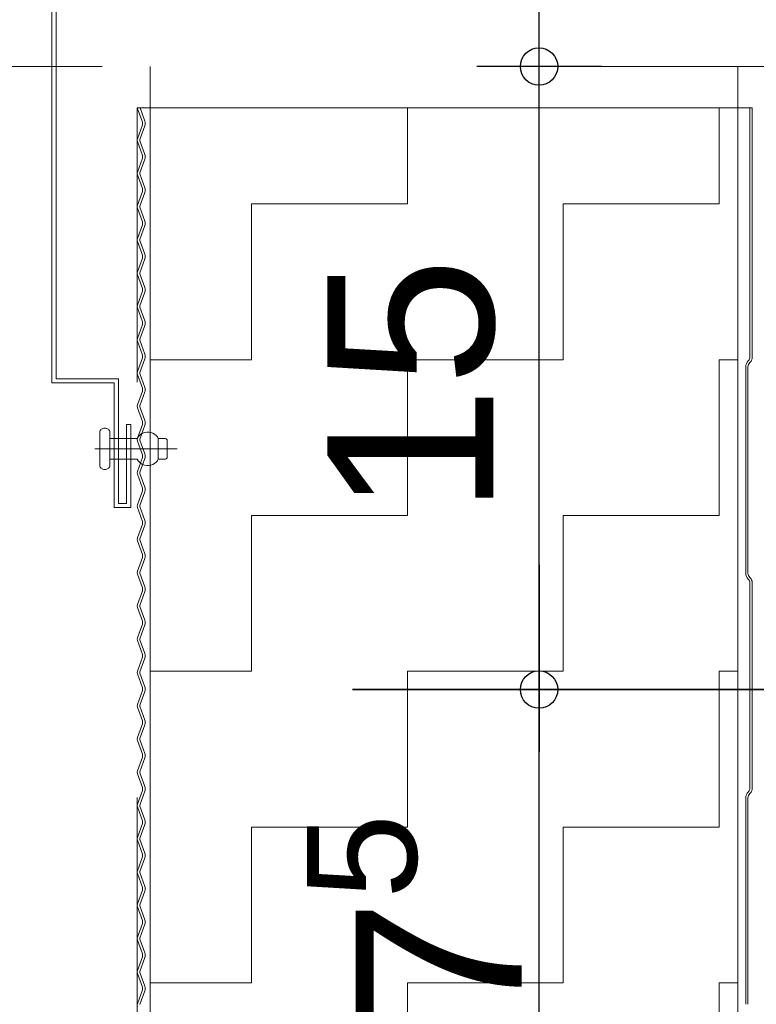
# Model space of a CAD drawing. Header units: metres. Extents: x 1316.5 to 1415.3, y -94.1 to -52.
# Tile 476 of 656: x 1400.569 to 1400.746, y -71.03 to -70.793. Entities that reach past the tile are written whole.
import ezdxf

# ---------------------------------------------------------------- set-up
doc = ezdxf.new("R2010")
doc.units = ezdxf.units.M
doc.header["$PDMODE"] = 65
for name, pattern in [('AUSGEZOGEN', [0]), ('PUNKT2_S9', [0.0015, 0, -0.0015]), ('STRICHPUNKT2_S5', [0.1, 0.07, -0.01, 0.01, -0.01])]:
    doc.linetypes.add(name, pattern=pattern)
doc.layers.add('XR$4$_42143', color=7, linetype='Continuous')
doc.layers.add('XR$4$_42154', color=7, linetype='Continuous')
for name, color, linetype, lineweight in [('XR$4$Achsen', 4, 'AUSGEZOGEN', 13), ('XR$4$Maßlinie 1_50', 7, 'AUSGEZOGEN', 25), ('XR$4$Muster', 4, 'AUSGEZOGEN', 13), ('XR$4$STANDARD_1', 7, 'AUSGEZOGEN', 25), ('XR$4$Wand Mauerwerk nt', 7, 'AUSGEZOGEN', 25), ('XR$4$Wand Mauerwerk tr_1', 42, 'AUSGEZOGEN', 18)]:
    doc.layers.add(name, color=color, linetype=linetype, lineweight=lineweight)
doc.styles.add('ARIAL', font='arial.ttf')
doc.dimstyles.new('DIMSTYLE_37', dxfattribs={"dimtxt": 0.04, "dimasz": 0.03, "dimexe": 0, "dimexo": 1e-06, "dimgap": 0.02, "dimtad": 2, "dimdec": 3, "dimrnd": 0.005, "dimzin": 4, "dimdsep": 46, "dimtxsty": 'ARIAL', "dimblk1": 'ALL_ML_KREIS', "dimblk2": 'ALL_ML_KREIS', "dimsah": 1, "dimcen": 0, "dimse1": 1, "dimse2": 1, "dimclrd": 7, "dimclre": 7, "dimclrt": 7, "dimadec": 0, "dimazin": 0, "dimtfac": 1, "dimtdec": 0, "dimtix": 1, "dimtmove": 2, "dimatfit": 3, "dimfxl": 0, "dimtzin": 0, "dimlwd": 0, "dimlwe": 25, "dimarcsym": 0})
doc.dimstyles.new('DIMSTYLE_4', dxfattribs={"dimtxt": 0.04, "dimasz": 0.03, "dimexe": 0, "dimexo": 1e-06, "dimgap": 0.02, "dimtad": 2, "dimdec": 1, "dimlfac": 100, "dimrnd": 0.5, "dimzin": 4, "dimdsep": 46, "dimtxsty": 'ARIAL', "dimblk1": 'ALL_ML_KREIS', "dimblk2": 'ALL_ML_KREIS', "dimsah": 1, "dimcen": 0, "dimse1": 1, "dimse2": 1, "dimclrd": 7, "dimclre": 7, "dimclrt": 7, "dimadec": 0, "dimazin": 0, "dimtfac": 1, "dimtdec": 0, "dimtix": 1, "dimtmove": 2, "dimatfit": 3, "dimfxl": 0, "dimtzin": 0, "dimlwd": 0, "dimlwe": 25, "dimarcsym": 0})
doc.dimstyles.new('DIMSTYLE_5', dxfattribs={"dimtxt": 0.04, "dimasz": 0.03, "dimexe": 0, "dimexo": 1e-06, "dimgap": 0.02, "dimtad": 2, "dimdec": 1, "dimlfac": 100, "dimrnd": 0.5, "dimzin": 4, "dimdsep": 46, "dimtxsty": 'ARIAL', "dimblk1": 'ALL_ML_KREIS', "dimblk2": 'ALL_ML_KREIS', "dimsah": 1, "dimcen": 0, "dimse1": 1, "dimse2": 1, "dimclrd": 7, "dimclre": 7, "dimclrt": 7, "dimadec": 0, "dimazin": 0, "dimtfac": 1, "dimtdec": 0, "dimtix": 1, "dimtmove": 2, "dimatfit": 3, "dimfxl": 0, "dimtvp": 1.2, "dimtzin": 0, "dimlwd": 0, "dimlwe": 25, "dimarcsym": 0})

# ---------------------------------------------------------------- blocks, each defined once
blk = doc.blocks.new('COMPLEXOBJECT_70')
at = {"layer": 'XR$4$_42143', "color": 7, "linetype": 'AUSGEZOGEN', "lineweight": 13, "transparency": 33554687}
for p, q in [((1400.57696, -70.88055), (1400.57696, -70.78405)), ((1400.57796, -70.87955), (1400.57796, -70.78505)), ((1400.59196, -70.88055), (1400.57696, -70.88055)), ((1400.59296, -70.87955), (1400.57796, -70.87955)), ((1400.59196, -70.91055), (1400.59196, -70.88055)), ((1400.59296, -70.90955), (1400.59296, -70.87955)), ((1400.59495, -70.89055), (1400.59596, -70.89055)), ((1400.59495, -70.89055), (1400.59495, -70.90955)), ((1400.59596, -70.89055), (1400.59596, -70.91055)), ((1400.59596, -70.91055), (1400.59196, -70.91055)), ((1400.59495, -70.90955), (1400.59296, -70.90955))]:
    blk.add_line(p, q, dxfattribs=at)
blk = doc.blocks.new('ALL_ML_KREIS')
at = {"color": 0, "linetype": 'ByBlock', "lineweight": -2}
for p, q in [((0, -0.5), (0, 0.5)), ((-1, 0), (0.5, 0))]:
    blk.add_line(p, q, dxfattribs=at)
blk.add_circle((0, 0), 0.15, dxfattribs=at)
blk = doc.blocks.new('*D460')
at = {"layer": 'DEFPOINTS', "color": 7, "linetype": 'AUSGEZOGEN', "lineweight": 25, "transparency": 33554687}
for p in [(1400.85325, -70.95437), (1400.48086, -71.35437), (1400.93809, -71.35437)]:
    blk.add_point(p, dxfattribs=at)
at = {"layer": 'XR$4$Maßlinie 1_50', "color": 7, "linetype": 'AUSGEZOGEN', "lineweight": -2, "transparency": 33554687}
blk.add_line((1400.48086, -71.35437), (1400.48086, -70.95437), dxfattribs=at)
at = {"layer": 'XR$4$Maßlinie 1_50', "color": 7, "linetype": 'AUSGEZOGEN', "lineweight": 25, "transparency": 33554687, "xscale": 0.03, "yscale": 0.03, "zscale": 0.03}
for p, rotation in [((1400.48086, -70.95437), 90), ((1400.48086, -71.35437), 270)]:
    blk.add_blockref('ALL_ML_KREIS', p, dxfattribs=dict(at, rotation=rotation))
at = {"layer": 'XR$4$Maßlinie 1_50', "color": 7, "linetype": 'AUSGEZOGEN', "lineweight": 25, "transparency": 33554687, "insert": (1400.45018, -71.15611), "char_height": 0.04, "width": 0.16, "attachment_point": 5, "rotation": 90, "style": 'ARIAL'}
blk.add_mtext('\\A1;{\\A1;{40\\H0.026400;\\S^ ;}}', dxfattribs=at)
blk = doc.blocks.new('*D461')
at = {"layer": 'DEFPOINTS', "color": 7, "linetype": 'AUSGEZOGEN', "lineweight": 25, "transparency": 33554687}
for p in [(1400.76976, -70.80437), (1400.48086, -70.95437), (1400.85325, -70.95437)]:
    blk.add_point(p, dxfattribs=at)
at = {"layer": 'XR$4$Maßlinie 1_50', "color": 7, "linetype": 'AUSGEZOGEN', "lineweight": -2, "transparency": 33554687}
blk.add_line((1400.48086, -70.95437), (1400.48086, -70.80437), dxfattribs=at)
at = {"layer": 'XR$4$Maßlinie 1_50', "color": 7, "linetype": 'AUSGEZOGEN', "lineweight": 25, "transparency": 33554687, "xscale": 0.03, "yscale": 0.03, "zscale": 0.03}
for p, rotation in [((1400.48086, -70.80437), 90), ((1400.48086, -70.95437), 270)]:
    blk.add_blockref('ALL_ML_KREIS', p, dxfattribs=dict(at, rotation=rotation))
at = {"layer": 'XR$4$Maßlinie 1_50', "color": 7, "linetype": 'AUSGEZOGEN', "lineweight": 25, "transparency": 33554687, "insert": (1400.45018, -70.88133), "char_height": 0.04, "width": 0.16, "attachment_point": 5, "rotation": 90, "style": 'ARIAL'}
blk.add_mtext('\\A1;{\\A1;{15\\H0.026400;\\S^ ;}}', dxfattribs=at)
blk = doc.blocks.new('*D462')
at = {"layer": 'DEFPOINTS', "color": 7, "linetype": 'AUSGEZOGEN', "lineweight": 25, "transparency": 33554687}
for p in [(1400.59747, -70.45012), (1400.59747, -70.82742), (1401.82146, -70.86224)]:
    blk.add_point(p, dxfattribs=at)
at = {"layer": 'XR$4$Maßlinie 1_50', "color": 7, "linetype": 'AUSGEZOGEN', "lineweight": -2, "transparency": 33554687}
blk.add_line((1400.59747, -70.45012), (1401.82146, -70.45012), dxfattribs=at)
at = {"layer": 'XR$4$Maßlinie 1_50', "color": 7, "linetype": 'AUSGEZOGEN', "lineweight": 25, "transparency": 33554687, "xscale": 0.03, "yscale": 0.03, "zscale": 0.03, "rotation": 180}
blk.add_blockref('ALL_ML_KREIS', (1400.59747, -70.45012), dxfattribs=at)
at = {"layer": 'XR$4$Maßlinie 1_50', "color": 7, "linetype": 'AUSGEZOGEN', "lineweight": 25, "transparency": 33554687, "xscale": 0.03, "yscale": 0.03, "zscale": 0.03}
blk.add_blockref('ALL_ML_KREIS', (1401.82146, -70.45012), dxfattribs=at)
at = {"layer": 'XR$4$Maßlinie 1_50', "color": 7, "linetype": 'AUSGEZOGEN', "lineweight": 25, "transparency": 33554687, "insert": (1401.21643, -70.42012), "char_height": 0.04, "width": 0.2, "attachment_point": 5, "style": 'ARIAL'}
blk.add_mtext('\\A1;{\\A1;{1.22\\H0.026400;\\S5^ ;}}', dxfattribs=at)
blk = doc.blocks.new('*D470')
at = {"layer": 'DEFPOINTS', "color": 7, "linetype": 'AUSGEZOGEN', "lineweight": 25, "transparency": 33554687}
for p in [(1400.59747, -70.6877), (1400.74747, -70.80752), (1400.59747, -71.15849)]:
    blk.add_point(p, dxfattribs=at)
at = {"layer": 'XR$4$Maßlinie 1_50', "color": 7, "linetype": 'AUSGEZOGEN', "lineweight": -2, "transparency": 33554687}
blk.add_line((1400.59747, -70.6877), (1400.74747, -70.6877), dxfattribs=at)
at = {"layer": 'XR$4$Maßlinie 1_50', "color": 7, "linetype": 'AUSGEZOGEN', "lineweight": 25, "transparency": 33554687, "xscale": 0.03, "yscale": 0.03, "zscale": 0.03, "rotation": 180}
blk.add_blockref('ALL_ML_KREIS', (1400.59747, -70.6877), dxfattribs=at)
at = {"layer": 'XR$4$Maßlinie 1_50', "color": 7, "linetype": 'AUSGEZOGEN', "lineweight": 25, "transparency": 33554687, "xscale": 0.03, "yscale": 0.03, "zscale": 0.03}
blk.add_blockref('ALL_ML_KREIS', (1400.74747, -70.6877), dxfattribs=at)
at = {"layer": 'XR$4$Maßlinie 1_50', "color": 7, "linetype": 'AUSGEZOGEN', "lineweight": 25, "transparency": 33554687, "insert": (1400.67051, -70.65701), "char_height": 0.04, "width": 0.16, "attachment_point": 5, "style": 'ARIAL'}
blk.add_mtext('\\A1;{\\A1;{15\\H0.026400;\\S^ ;}}', dxfattribs=at)
blk = doc.blocks.new('*D471')
at = {"layer": 'DEFPOINTS', "color": 7, "linetype": 'AUSGEZOGEN', "lineweight": 25, "transparency": 33554687}
for p in [(1400.74747, -70.6877), (1400.74747, -70.80752), (1400.75747, -70.80752)]:
    blk.add_point(p, dxfattribs=at)
at = {"layer": 'XR$4$Maßlinie 1_50', "color": 7, "linetype": 'AUSGEZOGEN', "lineweight": -2, "transparency": 33554687}
blk.add_line((1400.74747, -70.6877), (1400.75747, -70.6877), dxfattribs=at)
at = {"layer": 'XR$4$Maßlinie 1_50', "color": 7, "linetype": 'AUSGEZOGEN', "lineweight": 25, "transparency": 33554687, "xscale": 0.03, "yscale": 0.03, "zscale": 0.03}
blk.add_blockref('ALL_ML_KREIS', (1400.75747, -70.6877), dxfattribs=at)
at = {"layer": 'XR$4$Maßlinie 1_50', "color": 7, "linetype": 'AUSGEZOGEN', "lineweight": 25, "transparency": 33554687, "xscale": 0.03, "yscale": 0.03, "zscale": 0.03, "rotation": 180}
blk.add_blockref('ALL_ML_KREIS', (1400.74747, -70.6877), dxfattribs=at)
at = {"layer": 'XR$4$Maßlinie 1_50', "color": 7, "linetype": 'AUSGEZOGEN', "lineweight": 25, "transparency": 33554687, "insert": (1400.75606, -70.6427), "char_height": 0.04, "width": 0.12, "attachment_point": 5, "style": 'ARIAL'}
blk.add_mtext('\\A1;{\\A1;{1\\H0.026400;\\S^ ;}}', dxfattribs=at)
blk = doc.blocks.new('*D472')
at = {"layer": 'DEFPOINTS', "color": 7, "linetype": 'AUSGEZOGEN', "lineweight": 25, "transparency": 33554687}
for p in [(1400.75747, -70.6877), (1400.75747, -70.80752), (1401.69646, -70.95437)]:
    blk.add_point(p, dxfattribs=at)
at = {"layer": 'XR$4$Maßlinie 1_50', "color": 7, "linetype": 'AUSGEZOGEN', "lineweight": -2, "transparency": 33554687}
blk.add_line((1400.75747, -70.6877), (1401.69646, -70.6877), dxfattribs=at)
at = {"layer": 'XR$4$Maßlinie 1_50', "color": 7, "linetype": 'AUSGEZOGEN', "lineweight": 25, "transparency": 33554687, "xscale": 0.03, "yscale": 0.03, "zscale": 0.03, "rotation": 180}
blk.add_blockref('ALL_ML_KREIS', (1400.75747, -70.6877), dxfattribs=at)
at = {"layer": 'XR$4$Maßlinie 1_50', "color": 7, "linetype": 'AUSGEZOGEN', "lineweight": 25, "transparency": 33554687, "xscale": 0.03, "yscale": 0.03, "zscale": 0.03}
blk.add_blockref('ALL_ML_KREIS', (1401.69646, -70.6877), dxfattribs=at)
at = {"layer": 'XR$4$Maßlinie 1_50', "color": 7, "linetype": 'AUSGEZOGEN', "lineweight": 25, "transparency": 33554687, "insert": (1401.22524, -70.65701), "char_height": 0.04, "width": 0.16, "attachment_point": 5, "style": 'ARIAL'}
blk.add_mtext('\\A1;{\\A1;{94\\H0.026400;\\S^ ;}}', dxfattribs=at)
blk = doc.blocks.new('*D482')
at = {"layer": 'DEFPOINTS', "color": 7, "linetype": 'AUSGEZOGEN', "lineweight": 25, "transparency": 33554687}
for p in [(1400.74747, -70.95437), (1400.69419, -71.12937), (1400.74203, -71.12937)]:
    blk.add_point(p, dxfattribs=at)
at = {"layer": 'XR$4$Maßlinie 1_50', "color": 7, "linetype": 'AUSGEZOGEN', "lineweight": -2, "transparency": 33554687}
blk.add_line((1400.69419, -71.12937), (1400.69419, -70.95437), dxfattribs=at)
at = {"layer": 'XR$4$Maßlinie 1_50', "color": 7, "linetype": 'AUSGEZOGEN', "lineweight": 25, "transparency": 33554687, "xscale": 0.03, "yscale": 0.03, "zscale": 0.03}
for p, rotation in [((1400.69419, -70.95437), 90), ((1400.69419, -71.12937), 270)]:
    blk.add_blockref('ALL_ML_KREIS', p, dxfattribs=dict(at, rotation=rotation))
at = {"layer": 'XR$4$Maßlinie 1_50', "color": 7, "linetype": 'AUSGEZOGEN', "lineweight": 25, "transparency": 33554687, "insert": (1400.66419, -71.0256), "char_height": 0.04, "width": 0.16, "attachment_point": 5, "rotation": 90, "style": 'ARIAL'}
blk.add_mtext('\\A1;{\\A1;{17\\H0.026400;\\S5^ ;}}', dxfattribs=at)
blk = doc.blocks.new('*D483')
at = {"layer": 'DEFPOINTS', "color": 7, "linetype": 'AUSGEZOGEN', "lineweight": 25, "transparency": 33554687}
for p in [(1400.74203, -70.8044), (1400.69419, -70.95437), (1400.74747, -70.95437)]:
    blk.add_point(p, dxfattribs=at)
at = {"layer": 'XR$4$Maßlinie 1_50', "color": 7, "linetype": 'AUSGEZOGEN', "lineweight": -2, "transparency": 33554687}
blk.add_line((1400.69419, -70.95437), (1400.69419, -70.8044), dxfattribs=at)
at = {"layer": 'XR$4$Maßlinie 1_50', "color": 7, "linetype": 'AUSGEZOGEN', "lineweight": 25, "transparency": 33554687, "xscale": 0.03, "yscale": 0.03, "zscale": 0.03}
for p, rotation in [((1400.69419, -70.8044), 90), ((1400.69419, -70.95437), 270)]:
    blk.add_blockref('ALL_ML_KREIS', p, dxfattribs=dict(at, rotation=rotation))
at = {"layer": 'XR$4$Maßlinie 1_50', "color": 7, "linetype": 'AUSGEZOGEN', "lineweight": 25, "transparency": 33554687, "insert": (1400.66351, -70.88135), "char_height": 0.04, "width": 0.16, "attachment_point": 5, "rotation": 90, "style": 'ARIAL'}
blk.add_mtext('\\A1;{\\A1;{15\\H0.026400;\\S^ ;}}', dxfattribs=at)

msp = doc.modelspace()

# ---------------------------------------------------------------- hatches: boundary and pattern name
at = {"layer": 'XR$4$Muster', "linetype": 'AUSGEZOGEN', "lineweight": 13, "transparency": 33554687}
h = msp.add_hatch(dxfattribs=at)
h.set_pattern_fill('MUSTER', color=4, scale=0.0375, angle=90, style=0, pattern_type=2)
h.set_pattern_definition([(90, (-0.075, 0.075), (-0.0375, 0.0375), [0.0375, -0.0375]), (180, (-0.075, 0.075), (-0.0375, -0.0375), [0.0375, -0.0375])])
h.paths.add_polyline_path([(1400.74203, -71.12937), (1400.74203, -70.81437), (1400.60062, -70.81437), (1400.60062, -71.12937)], flags=0)

# ---------------------------------------------------------------- linework, layer by layer
at = {"layer": 'XR$4$_42143', "color": 30, "linetype": 'AUSGEZOGEN', "lineweight": 13, "transparency": 33554687}
for p, q in [((1400.5975, -70.81437), (1400.59874, -70.81778)), ((1400.59933, -70.81756), (1400.59817, -70.81437)), ((1400.74492, -70.81437), (1400.74492, -70.87443)), ((1400.74547, -70.87443), (1400.74547, -70.81437)), ((1400.59874, -70.81846), (1400.59753, -70.82178)), ((1400.59812, -70.822), (1400.59933, -70.81868)), ((1400.59753, -70.82246), (1400.59874, -70.82579)), ((1400.59933, -70.82557), (1400.59812, -70.82225)), ((1400.59874, -70.82647), (1400.59753, -70.82979)), ((1400.59812, -70.83), (1400.59933, -70.82668)), ((1400.59753, -70.83047), (1400.59874, -70.83379)), ((1400.59933, -70.83358), (1400.59812, -70.83026)), ((1400.59874, -70.83448), (1400.59753, -70.8378)), ((1400.59812, -70.83801), (1400.59933, -70.83469)), ((1400.59933, -70.84159), (1400.59812, -70.83827)), ((1400.59753, -70.83848), (1400.59874, -70.8418)), ((1400.59874, -70.84249), (1400.59753, -70.84581)), ((1400.59812, -70.84602), (1400.59933, -70.8427)), ((1400.59753, -70.84649), (1400.59874, -70.84981)), ((1400.59933, -70.8496), (1400.59812, -70.84627)), ((1400.59874, -70.85049), (1400.59753, -70.85382)), ((1400.59812, -70.85403), (1400.59933, -70.85071)), ((1400.59753, -70.8545), (1400.59874, -70.85782)), ((1400.59933, -70.8576), (1400.59812, -70.85428)), ((1400.59874, -70.8585), (1400.59753, -70.86182)), ((1400.59812, -70.86204), (1400.59933, -70.85872)), ((1400.59753, -70.86251), (1400.59874, -70.86583)), ((1400.59933, -70.86561), (1400.59812, -70.86229)), ((1400.59874, -70.86651), (1400.59753, -70.86983)), ((1400.59812, -70.87005), (1400.59933, -70.86673)), ((1400.59753, -70.87052), (1400.59874, -70.87384)), ((1400.59933, -70.87362), (1400.59812, -70.8703)), ((1400.59874, -70.87452), (1400.59753, -70.87784)), ((1400.59812, -70.87806), (1400.59933, -70.87474)), ((1400.74461, -70.87517), (1400.7445, -70.87528)), ((1400.74489, -70.87566), (1400.745, -70.87556)), ((1400.59753, -70.87852), (1400.59874, -70.88185)), ((1400.59933, -70.88163), (1400.59812, -70.87831)), ((1400.74392, -70.87669), (1400.74392, -70.92637)), ((1400.74447, -70.92637), (1400.74447, -70.87669)), ((1400.59874, -70.88253), (1400.59753, -70.88585)), ((1400.59812, -70.88607), (1400.59933, -70.88274)), ((1400.59753, -70.88653), (1400.59874, -70.88985)), ((1400.59933, -70.88964), (1400.59812, -70.88632)), ((1400.59874, -70.89054), (1400.59753, -70.89386)), ((1400.59812, -70.89407), (1400.59933, -70.89075)), ((1400.59753, -70.89454), (1400.59874, -70.89786)), ((1400.59933, -70.89765), (1400.59812, -70.89433)), ((1400.59874, -70.89855), (1400.59753, -70.90187)), ((1400.59812, -70.90208), (1400.59933, -70.89876)), ((1400.59933, -70.90566), (1400.59812, -70.90234)), ((1400.59753, -70.90255), (1400.59874, -70.90587)), ((1400.59874, -70.90656), (1400.59753, -70.90988)), ((1400.59812, -70.91009), (1400.59933, -70.90677)), ((1400.59753, -70.91056), (1400.59874, -70.91388)), ((1400.59933, -70.91367), (1400.59812, -70.91034)), ((1400.59874, -70.91456), (1400.59753, -70.91788)), ((1400.59812, -70.9181), (1400.59933, -70.91478)), ((1400.59753, -70.91857), (1400.59874, -70.92189)), ((1400.59933, -70.92167), (1400.59812, -70.91835)), ((1400.59874, -70.92257), (1400.59753, -70.92589)), ((1400.59812, -70.92611), (1400.59933, -70.92279)), ((1400.59753, -70.92658), (1400.59874, -70.9299)), ((1400.59933, -70.92968), (1400.59812, -70.92636)), ((1400.7445, -70.92779), (1400.74461, -70.92789)), ((1400.745, -70.9275), (1400.74489, -70.9274)), ((1400.59874, -70.93058), (1400.59753, -70.9339)), ((1400.59812, -70.93412), (1400.59933, -70.9308)), ((1400.74492, -70.92863), (1400.74492, -70.97819)), ((1400.74547, -70.97819), (1400.74547, -70.92863)), ((1400.59753, -70.93459), (1400.59874, -70.93791)), ((1400.59933, -70.93769), (1400.59812, -70.93437)), ((1400.59874, -70.93859), (1400.59753, -70.94191)), ((1400.59812, -70.94213), (1400.59933, -70.93881)), ((1400.59753, -70.94259), (1400.59874, -70.94592)), ((1400.59933, -70.9457), (1400.59812, -70.94238)), ((1400.59874, -70.9466), (1400.59753, -70.94992)), ((1400.59812, -70.95013), (1400.59933, -70.94681)), ((1400.59753, -70.9506), (1400.59874, -70.95392)), ((1400.59933, -70.95371), (1400.59812, -70.95039)), ((1400.59874, -70.95461), (1400.59753, -70.95793)), ((1400.59812, -70.95814), (1400.59933, -70.95482)), ((1400.59753, -70.95861), (1400.59874, -70.96193)), ((1400.59933, -70.96172), (1400.59812, -70.9584)), ((1400.59874, -70.96262), (1400.59753, -70.96594)), ((1400.59812, -70.96615), (1400.59933, -70.96283)), ((1400.59933, -70.96973), (1400.59812, -70.9664)), ((1400.59753, -70.96662), (1400.59874, -70.96994)), ((1400.59874, -70.97062), (1400.59753, -70.97395)), ((1400.59812, -70.97416), (1400.59933, -70.97084)), ((1400.59753, -70.97463), (1400.59874, -70.97795)), ((1400.59933, -70.97773), (1400.59812, -70.97441)), ((1400.59874, -70.97863), (1400.59753, -70.98195)), ((1400.59812, -70.98217), (1400.59933, -70.97885)), ((1400.74392, -70.98045), (1400.74392, -71.03014)), ((1400.74447, -71.03014), (1400.74447, -70.98045)), ((1400.74461, -70.97893), (1400.7445, -70.97904)), ((1400.74489, -70.97943), (1400.745, -70.97932)), ((1400.59753, -70.98264), (1400.59874, -70.98596)), ((1400.59933, -70.98574), (1400.59812, -70.98242)), ((1400.59874, -70.98664), (1400.59753, -70.98996)), ((1400.59812, -70.99018), (1400.59933, -70.98686)), ((1400.59753, -70.99065), (1400.59874, -70.99397)), ((1400.59933, -70.99375), (1400.59812, -70.99043)), ((1400.59874, -70.99465), (1400.59753, -70.99797)), ((1400.59812, -70.99819), (1400.59933, -70.99487)), ((1400.59753, -70.99865), (1400.59874, -71.00198)), ((1400.59933, -71.00176), (1400.59812, -70.99844)), ((1400.59874, -71.00266), (1400.59753, -71.00598)), ((1400.59812, -71.0062), (1400.59933, -71.00287)), ((1400.59753, -71.00666), (1400.59874, -71.00998)), ((1400.59933, -71.00977), (1400.59812, -71.00645)), ((1400.59874, -71.01067), (1400.59753, -71.01399)), ((1400.59812, -71.0142), (1400.59933, -71.01088)), ((1400.59753, -71.01467), (1400.59874, -71.01799)), ((1400.59933, -71.01778), (1400.59812, -71.01446)), ((1400.59874, -71.01868), (1400.59753, -71.022)), ((1400.59812, -71.02221), (1400.59933, -71.01889)), ((1400.59753, -71.02268), (1400.59874, -71.026)), ((1400.59933, -71.02579), (1400.59812, -71.02247)), ((1400.59874, -71.02669), (1400.59753, -71.03001)), ((1400.59812, -71.03022), (1400.59933, -71.0269))]:
    msp.add_line(p, q, dxfattribs=at)
for centre, radius, start, end in [((1400.5978, -70.81812), 0.001, 340.0189, 19.9791), ((1400.5978, -70.81812), 0.00163, 340.0189, 19.9791), ((1400.59847, -70.82212), 0.001, 160.0189, 199.9791), ((1400.59847, -70.82212), 0.00037, 160.0189, 199.9791), ((1400.5978, -70.82613), 0.001, 340.0189, 19.9791), ((1400.5978, -70.82613), 0.001, 340.0189, 19.9791), ((1400.5978, -70.82613), 0.00163, 340.0189, 19.9791), ((1400.5978, -70.82613), 0.00163, 340.0189, 19.9791), ((1400.59847, -70.83013), 0.001, 160.0189, 199.9791), ((1400.59847, -70.83013), 0.00037, 160.0189, 199.9791), ((1400.5978, -70.83414), 0.00163, 340.0189, 19.9791), ((1400.5978, -70.83414), 0.001, 340.0189, 19.9791), ((1400.59847, -70.83814), 0.001, 160.0189, 199.9791), ((1400.59847, -70.83814), 0.00037, 160.0189, 199.9791), ((1400.5978, -70.84214), 0.001, 340.0189, 19.9791), ((1400.5978, -70.84214), 0.00163, 340.0189, 19.9791), ((1400.59847, -70.84615), 0.001, 160.0189, 199.9791), ((1400.59847, -70.84615), 0.00037, 160.0189, 199.9791), ((1400.5978, -70.85015), 0.001, 340.0189, 19.9791), ((1400.5978, -70.85015), 0.00163, 340.0189, 19.9791), ((1400.59847, -70.85416), 0.001, 160.0189, 199.9791), ((1400.59847, -70.85416), 0.00037, 160.0189, 199.9791), ((1400.5978, -70.85816), 0.001, 340.0189, 19.9791), ((1400.5978, -70.85816), 0.00163, 340.0189, 19.9791), ((1400.59847, -70.86217), 0.001, 160.0189, 199.9791), ((1400.59847, -70.86217), 0.00037, 160.0189, 199.9791), ((1400.5978, -70.86617), 0.001, 340.0189, 19.9791), ((1400.5978, -70.86617), 0.00163, 340.0189, 19.9791), ((1400.59847, -70.87017), 0.001, 160.0189, 199.9791), ((1400.59847, -70.87017), 0.00037, 160.0189, 199.9791), ((1400.5978, -70.87418), 0.001, 340.0189, 19.9791), ((1400.5978, -70.87418), 0.00163, 340.0189, 19.9791), ((1400.74592, -70.87669), 0.002, 135, 180), ((1400.74592, -70.87669), 0.00145, 135, 180), ((1400.74387, -70.87443), 0.00105, 315, 0), ((1400.74387, -70.87443), 0.0016, 315, 0), ((1400.59847, -70.87818), 0.001, 160.0189, 199.9791), ((1400.59847, -70.87818), 0.00037, 160.0189, 199.9791), ((1400.5978, -70.88219), 0.001, 340.0189, 19.9791), ((1400.5978, -70.88219), 0.00163, 340.0189, 19.9791), ((1400.59847, -70.88619), 0.001, 160.0189, 199.9791), ((1400.59847, -70.88619), 0.00037, 160.0189, 199.9791), ((1400.5978, -70.8902), 0.001, 340.0189, 19.9791), ((1400.5978, -70.8902), 0.00163, 340.0189, 19.9791), ((1400.59847, -70.8942), 0.001, 160.0189, 199.9791), ((1400.59847, -70.8942), 0.00037, 160.0189, 199.9791), ((1400.5978, -70.8982), 0.00163, 340.0189, 19.9791), ((1400.5978, -70.8982), 0.001, 340.0189, 19.9791), ((1400.59847, -70.90221), 0.001, 160.0189, 199.9791), ((1400.59847, -70.90221), 0.00037, 160.0189, 199.9791), ((1400.5978, -70.90621), 0.001, 340.0189, 19.9791), ((1400.5978, -70.90621), 0.00163, 340.0189, 19.9791), ((1400.59847, -70.91022), 0.001, 160.0189, 199.9791), ((1400.59847, -70.91022), 0.00037, 160.0189, 199.9791), ((1400.5978, -70.91422), 0.001, 340.0189, 19.9791), ((1400.5978, -70.91422), 0.00163, 340.0189, 19.9791), ((1400.59847, -70.91823), 0.001, 160.0189, 199.9791), ((1400.59847, -70.91823), 0.00037, 160.0189, 199.9791), ((1400.5978, -70.92223), 0.001, 340.0189, 19.9791), ((1400.5978, -70.92223), 0.00163, 340.0189, 19.9791), ((1400.59847, -70.92624), 0.001, 160.0189, 199.9791), ((1400.59847, -70.92624), 0.00037, 160.0189, 199.9791), ((1400.74592, -70.92637), 0.002, 180, 225), ((1400.74592, -70.92637), 0.00145, 180, 225), ((1400.74387, -70.92863), 0.00105, 0, 45), ((1400.74387, -70.92863), 0.0016, 0, 45), ((1400.5978, -70.93024), 0.001, 340.0189, 19.9791), ((1400.5978, -70.93024), 0.00163, 340.0189, 19.9791), ((1400.59847, -70.93424), 0.001, 160.0189, 199.9791), ((1400.59847, -70.93424), 0.00037, 160.0189, 199.9791), ((1400.5978, -70.93825), 0.001, 340.0189, 19.9791), ((1400.5978, -70.93825), 0.00163, 340.0189, 19.9791), ((1400.59847, -70.94225), 0.001, 160.0189, 199.9791), ((1400.59847, -70.94225), 0.00037, 160.0189, 199.9791), ((1400.5978, -70.94626), 0.001, 340.0189, 19.9791), ((1400.5978, -70.94626), 0.00163, 340.0189, 19.9791), ((1400.59847, -70.95026), 0.001, 160.0189, 199.9791), ((1400.59847, -70.95026), 0.00037, 160.0189, 199.9791), ((1400.5978, -70.95427), 0.001, 340.0189, 19.9791), ((1400.5978, -70.95427), 0.00163, 340.0189, 19.9791), ((1400.59847, -70.95827), 0.001, 160.0189, 199.9791), ((1400.59847, -70.95827), 0.00037, 160.0189, 199.9791), ((1400.5978, -70.96227), 0.001, 340.0189, 19.9791), ((1400.5978, -70.96227), 0.00163, 340.0189, 19.9791), ((1400.59847, -70.96628), 0.001, 160.0189, 199.9791), ((1400.59847, -70.96628), 0.00037, 160.0189, 199.9791), ((1400.5978, -70.97028), 0.001, 340.0189, 19.9791), ((1400.5978, -70.97028), 0.00163, 340.0189, 19.9791), ((1400.59847, -70.97429), 0.001, 160.0189, 199.9791), ((1400.59847, -70.97429), 0.00037, 160.0189, 199.9791), ((1400.5978, -70.97829), 0.001, 340.0189, 19.9791), ((1400.5978, -70.97829), 0.00163, 340.0189, 19.9791), ((1400.74387, -70.97819), 0.00105, 315, 0), ((1400.74387, -70.97819), 0.0016, 315, 0), ((1400.74592, -70.98045), 0.002, 135, 180), ((1400.74592, -70.98045), 0.00145, 135, 180), ((1400.59847, -70.9823), 0.001, 160.0189, 199.9791), ((1400.59847, -70.9823), 0.00037, 160.0189, 199.9791), ((1400.5978, -70.9863), 0.001, 340.0189, 19.9791), ((1400.5978, -70.9863), 0.00163, 340.0189, 19.9791), ((1400.59847, -70.9903), 0.001, 160.0189, 199.9791), ((1400.59847, -70.9903), 0.00037, 160.0189, 199.9791), ((1400.5978, -70.99431), 0.001, 340.0189, 19.9791), ((1400.5978, -70.99431), 0.00163, 340.0189, 19.9791), ((1400.59847, -70.99831), 0.001, 160.0189, 199.9791), ((1400.59847, -70.99831), 0.00037, 160.0189, 199.9791), ((1400.5978, -71.00232), 0.00163, 340.0189, 19.9791), ((1400.5978, -71.00232), 0.001, 340.0189, 19.9791), ((1400.59847, -71.00632), 0.001, 160.0189, 199.9791), ((1400.59847, -71.00632), 0.00037, 160.0189, 199.9791), ((1400.5978, -71.01033), 0.001, 340.0189, 19.9791), ((1400.5978, -71.01033), 0.00163, 340.0189, 19.9791), ((1400.59847, -71.01433), 0.001, 160.0189, 199.9791), ((1400.59847, -71.01433), 0.00037, 160.0189, 199.9791), ((1400.5978, -71.01833), 0.001, 340.0189, 19.9791), ((1400.5978, -71.01833), 0.00163, 340.0189, 19.9791), ((1400.59847, -71.02234), 0.001, 160.0189, 199.9791), ((1400.59847, -71.02234), 0.00037, 160.0189, 199.9791), ((1400.5978, -71.02634), 0.001, 340.0189, 19.9791), ((1400.5978, -71.02634), 0.00163, 340.0189, 19.9791), ((1400.59847, -71.03035), 0.001, 160.0189, 199.9791)]:
    msp.add_arc(centre, radius, start, end, dxfattribs=at)
at = {"layer": 'XR$4$_42154', "color": 51, "linetype": 'AUSGEZOGEN', "lineweight": 13, "transparency": 33554687}
for p, q in [((1400.59817, -70.81437), (1400.59933, -70.81756)), ((1400.74492, -70.87443), (1400.74492, -70.81437)), ((1400.59933, -70.81868), (1400.59812, -70.822)), ((1400.59812, -70.82225), (1400.59933, -70.82557)), ((1400.59933, -70.82668), (1400.59812, -70.83)), ((1400.59812, -70.83026), (1400.59933, -70.83358)), ((1400.59933, -70.83469), (1400.59812, -70.83801)), ((1400.59812, -70.83827), (1400.59933, -70.84159)), ((1400.59933, -70.8427), (1400.59812, -70.84602)), ((1400.59812, -70.84627), (1400.59933, -70.8496)), ((1400.59933, -70.85071), (1400.59812, -70.85403)), ((1400.59812, -70.85428), (1400.59933, -70.8576)), ((1400.59933, -70.85872), (1400.59812, -70.86204)), ((1400.59812, -70.86229), (1400.59933, -70.86561)), ((1400.59933, -70.86673), (1400.59812, -70.87005)), ((1400.59812, -70.8703), (1400.59933, -70.87362)), ((1400.59933, -70.87474), (1400.59812, -70.87806)), ((1400.7445, -70.87528), (1400.74461, -70.87517)), ((1400.59812, -70.87831), (1400.59933, -70.88163)), ((1400.59933, -70.88274), (1400.59812, -70.88607)), ((1400.59812, -70.88632), (1400.59933, -70.88964)), ((1400.59933, -70.89075), (1400.59812, -70.89407)), ((1400.59812, -70.89433), (1400.59933, -70.89765)), ((1400.59933, -70.89876), (1400.59812, -70.90208)), ((1400.59812, -70.90234), (1400.59933, -70.90566)), ((1400.59933, -70.90677), (1400.59812, -70.91009)), ((1400.59812, -70.91034), (1400.59933, -70.91367)), ((1400.59933, -70.91478), (1400.59812, -70.9181)), ((1400.59812, -70.91835), (1400.59933, -70.92167)), ((1400.59933, -70.92279), (1400.59812, -70.92611)), ((1400.59812, -70.92636), (1400.59933, -70.92968)), ((1400.74461, -70.92789), (1400.7445, -70.92779)), ((1400.59933, -70.9308), (1400.59812, -70.93412)), ((1400.74492, -70.97819), (1400.74492, -70.92863)), ((1400.59812, -70.93437), (1400.59933, -70.93769)), ((1400.59933, -70.93881), (1400.59812, -70.94213)), ((1400.59812, -70.94238), (1400.59933, -70.9457)), ((1400.59933, -70.94681), (1400.59812, -70.95013)), ((1400.59812, -70.95039), (1400.59933, -70.95371)), ((1400.59933, -70.95482), (1400.59812, -70.95814)), ((1400.59812, -70.9584), (1400.59933, -70.96172)), ((1400.59933, -70.96283), (1400.59812, -70.96615)), ((1400.59812, -70.9664), (1400.59933, -70.96973)), ((1400.59933, -70.97084), (1400.59812, -70.97416)), ((1400.59812, -70.97441), (1400.59933, -70.97773)), ((1400.59933, -70.97885), (1400.59812, -70.98217)), ((1400.74392, -71.03014), (1400.74392, -70.98045)), ((1400.7445, -70.97904), (1400.74461, -70.97893)), ((1400.59812, -70.98242), (1400.59933, -70.98574)), ((1400.59933, -70.98686), (1400.59812, -70.99018)), ((1400.59812, -70.99043), (1400.59933, -70.99375)), ((1400.59933, -70.99487), (1400.59812, -70.99819)), ((1400.59812, -70.99844), (1400.59933, -71.00176)), ((1400.59933, -71.00287), (1400.59812, -71.0062)), ((1400.59812, -71.00645), (1400.59933, -71.00977)), ((1400.59933, -71.01088), (1400.59812, -71.0142)), ((1400.59812, -71.01446), (1400.59933, -71.01778)), ((1400.59933, -71.01889), (1400.59812, -71.02221)), ((1400.59812, -71.02247), (1400.59933, -71.02579)), ((1400.59933, -71.0269), (1400.59812, -71.03022))]:
    msp.add_line(p, q, dxfattribs=at)
for centre, radius, start, end in [((1400.5978, -70.81812), 0.00163, 340.0189, 19.9791), ((1400.59847, -70.82212), 0.00037, 160.0189, 199.9791), ((1400.5978, -70.82613), 0.00163, 340.0189, 19.9791), ((1400.5978, -70.82613), 0.00163, 340.0189, 19.9791), ((1400.59847, -70.83013), 0.00037, 160.0189, 199.9791), ((1400.5978, -70.83414), 0.00163, 340.0189, 19.9791), ((1400.59847, -70.83814), 0.00037, 160.0189, 199.9791), ((1400.5978, -70.84214), 0.00163, 340.0189, 19.9791), ((1400.59847, -70.84615), 0.00037, 160.0189, 199.9791), ((1400.5978, -70.85015), 0.00163, 340.0189, 19.9791), ((1400.59847, -70.85416), 0.00037, 160.0189, 199.9791), ((1400.5978, -70.85816), 0.00163, 340.0189, 19.9791), ((1400.59847, -70.86217), 0.00037, 160.0189, 199.9791), ((1400.5978, -70.86617), 0.00163, 340.0189, 19.9791), ((1400.59847, -70.87017), 0.00037, 160.0189, 199.9791), ((1400.5978, -70.87418), 0.00163, 340.0189, 19.9791), ((1400.74592, -70.87669), 0.002, 135, 180), ((1400.74387, -70.87443), 0.00105, 315, 0), ((1400.59847, -70.87818), 0.00037, 160.0189, 199.9791), ((1400.5978, -70.88219), 0.00163, 340.0189, 19.9791), ((1400.59847, -70.88619), 0.00037, 160.0189, 199.9791), ((1400.5978, -70.8902), 0.00163, 340.0189, 19.9791), ((1400.59847, -70.8942), 0.00037, 160.0189, 199.9791), ((1400.5978, -70.8982), 0.00163, 340.0189, 19.9791), ((1400.59847, -70.90221), 0.00037, 160.0189, 199.9791), ((1400.5978, -70.90621), 0.00163, 340.0189, 19.9791), ((1400.59847, -70.91022), 0.00037, 160.0189, 199.9791), ((1400.5978, -70.91422), 0.00163, 340.0189, 19.9791), ((1400.59847, -70.91823), 0.00037, 160.0189, 199.9791), ((1400.5978, -70.92223), 0.00163, 340.0189, 19.9791), ((1400.59847, -70.92624), 0.00037, 160.0189, 199.9791), ((1400.74592, -70.92637), 0.002, 180, 225), ((1400.74387, -70.92863), 0.00105, 0, 45), ((1400.5978, -70.93024), 0.00163, 340.0189, 19.9791), ((1400.59847, -70.93424), 0.00037, 160.0189, 199.9791), ((1400.5978, -70.93825), 0.00163, 340.0189, 19.9791), ((1400.59847, -70.94225), 0.00037, 160.0189, 199.9791), ((1400.5978, -70.94626), 0.00163, 340.0189, 19.9791), ((1400.59847, -70.95026), 0.00037, 160.0189, 199.9791), ((1400.5978, -70.95427), 0.00163, 340.0189, 19.9791), ((1400.59847, -70.95827), 0.00037, 160.0189, 199.9791), ((1400.5978, -70.96227), 0.00163, 340.0189, 19.9791), ((1400.59847, -70.96628), 0.00037, 160.0189, 199.9791), ((1400.5978, -70.97028), 0.00163, 340.0189, 19.9791), ((1400.59847, -70.97429), 0.00037, 160.0189, 199.9791), ((1400.5978, -70.97829), 0.00163, 340.0189, 19.9791), ((1400.74387, -70.97819), 0.00105, 315, 0), ((1400.74592, -70.98045), 0.002, 135, 180), ((1400.59847, -70.9823), 0.00037, 160.0189, 199.9791), ((1400.5978, -70.9863), 0.00163, 340.0189, 19.9791), ((1400.59847, -70.9903), 0.00037, 160.0189, 199.9791), ((1400.5978, -70.99431), 0.00163, 340.0189, 19.9791), ((1400.59847, -70.99831), 0.00037, 160.0189, 199.9791), ((1400.5978, -71.00232), 0.00163, 340.0189, 19.9791), ((1400.59847, -71.00632), 0.00037, 160.0189, 199.9791), ((1400.5978, -71.01033), 0.00163, 340.0189, 19.9791), ((1400.59847, -71.01433), 0.00037, 160.0189, 199.9791), ((1400.5978, -71.01833), 0.00163, 340.0189, 19.9791), ((1400.59847, -71.02234), 0.00037, 160.0189, 199.9791), ((1400.5978, -71.02634), 0.00163, 340.0189, 19.9791)]:
    msp.add_arc(centre, radius, start, end, dxfattribs=at)
at = {"layer": 'XR$4$Achsen', "color": 4, "linetype": 'STRICHPUNKT2_S5', "lineweight": 35, "transparency": 33554687}
msp.add_line((1400.24931, -70.95437), (1404.67296, -70.95437), dxfattribs=at)
at = {"layer": 'XR$4$STANDARD_1', "color": 7, "linetype": 'AUSGEZOGEN', "lineweight": 13, "transparency": 33554687}
for p, q in [((1400.59746, -70.81437), (1400.74547, -70.81437)), ((1400.58853, -70.89222), (1400.58851, -70.89242)), ((1400.58851, -70.90042), (1400.58851, -70.89242)), ((1400.5886, -70.89203), (1400.58853, -70.89222)), ((1400.58871, -70.89186), (1400.5886, -70.89203)), ((1400.58886, -70.89171), (1400.58871, -70.89186)), ((1400.58904, -70.89159), (1400.58886, -70.89171)), ((1400.58925, -70.89149), (1400.58904, -70.89159)), ((1400.58948, -70.89143), (1400.58925, -70.89149)), ((1400.58971, -70.89142), (1400.58948, -70.89143)), ((1400.58994, -70.89143), (1400.58971, -70.89142)), ((1400.59017, -70.89149), (1400.58994, -70.89143)), ((1400.59038, -70.89159), (1400.59017, -70.89149)), ((1400.59056, -70.89171), (1400.59038, -70.89159)), ((1400.59071, -70.89186), (1400.59056, -70.89171)), ((1400.59082, -70.89203), (1400.59071, -70.89186)), ((1400.59089, -70.89222), (1400.59082, -70.89203)), ((1400.59091, -70.89242), (1400.59089, -70.89222)), ((1400.59091, -70.89242), (1400.59091, -70.89392)), ((1400.59837, -70.89288), (1400.59801, -70.89318)), ((1400.5988, -70.89264), (1400.59837, -70.89288)), ((1400.59928, -70.89248), (1400.5988, -70.89264)), ((1400.59978, -70.8924), (1400.59928, -70.89248)), ((1400.60029, -70.8924), (1400.59978, -70.8924)), ((1400.60079, -70.89248), (1400.60029, -70.8924)), ((1400.60127, -70.89264), (1400.60079, -70.89248)), ((1400.60169, -70.89288), (1400.60127, -70.89264)), ((1400.60206, -70.89318), (1400.60169, -70.89288)), ((1400.5909, -70.89892), (1400.59091, -70.89392)), ((1400.59091, -70.89392), (1400.59752, -70.89392)), ((1400.59772, -70.89353), (1400.59752, -70.89392)), ((1400.59801, -70.89318), (1400.59772, -70.89353)), ((1400.60235, -70.89353), (1400.60206, -70.89318)), ((1400.60255, -70.89392), (1400.60235, -70.89353)), ((1400.60255, -70.89392), (1400.60411, -70.89392)), ((1400.60255, -70.89892), (1400.60255, -70.89392)), ((1400.60423, -70.89393), (1400.60411, -70.89392)), ((1400.60434, -70.89396), (1400.60423, -70.89393)), ((1400.60444, -70.89401), (1400.60434, -70.89396)), ((1400.60454, -70.89407), (1400.60444, -70.89401)), ((1400.60461, -70.89414), (1400.60454, -70.89407)), ((1400.60467, -70.89423), (1400.60461, -70.89414)), ((1400.6047, -70.89432), (1400.60467, -70.89423)), ((1400.60472, -70.89442), (1400.6047, -70.89432)), ((1400.60472, -70.89442), (1400.60471, -70.89842)), ((1400.58731, -70.89641), (1400.60711, -70.89642)), ((1400.5909, -70.89892), (1400.5909, -70.90042)), ((1400.5909, -70.89892), (1400.59751, -70.89892)), ((1400.59751, -70.89892), (1400.59771, -70.89931)), ((1400.59771, -70.89931), (1400.59801, -70.89966)), ((1400.59801, -70.89966), (1400.59837, -70.89996)), ((1400.59837, -70.89996), (1400.5988, -70.90019)), ((1400.60126, -70.90019), (1400.60169, -70.89996)), ((1400.60169, -70.89996), (1400.60206, -70.89966)), ((1400.60206, -70.89966), (1400.60235, -70.89931)), ((1400.60235, -70.89931), (1400.60255, -70.89892)), ((1400.60411, -70.89892), (1400.60255, -70.89892)), ((1400.60411, -70.89892), (1400.60423, -70.89891)), ((1400.60423, -70.89891), (1400.60434, -70.89888)), ((1400.60434, -70.89888), (1400.60444, -70.89884)), ((1400.60444, -70.89884), (1400.60454, -70.89878)), ((1400.60454, -70.89878), (1400.60461, -70.8987)), ((1400.60461, -70.8987), (1400.60467, -70.89861)), ((1400.60467, -70.89861), (1400.6047, -70.89852)), ((1400.6047, -70.89852), (1400.60471, -70.89842)), ((1400.58851, -70.90042), (1400.58853, -70.90061)), ((1400.58853, -70.90061), (1400.5886, -70.9008)), ((1400.5886, -70.9008), (1400.58871, -70.90097)), ((1400.58871, -70.90097), (1400.58886, -70.90112)), ((1400.58886, -70.90112), (1400.58904, -70.90125)), ((1400.58904, -70.90125), (1400.58925, -70.90134)), ((1400.58925, -70.90134), (1400.58947, -70.9014)), ((1400.58947, -70.9014), (1400.58971, -70.90142)), ((1400.58971, -70.90142), (1400.58994, -70.9014)), ((1400.58994, -70.9014), (1400.59016, -70.90134)), ((1400.59016, -70.90134), (1400.59037, -70.90125)), ((1400.59037, -70.90125), (1400.59056, -70.90112)), ((1400.59056, -70.90112), (1400.5907, -70.90097)), ((1400.5907, -70.90097), (1400.59081, -70.9008)), ((1400.59081, -70.9008), (1400.59088, -70.90061)), ((1400.59088, -70.90061), (1400.5909, -70.90042)), ((1400.5988, -70.90019), (1400.59927, -70.90036)), ((1400.59927, -70.90036), (1400.59978, -70.90044)), ((1400.59978, -70.90044), (1400.60029, -70.90044)), ((1400.60029, -70.90044), (1400.60079, -70.90036)), ((1400.60079, -70.90036), (1400.60126, -70.90019))]:
    msp.add_line(p, q, dxfattribs=at)
at = {"layer": 'XR$4$Wand Mauerwerk nt', "color": 7, "linetype": 'AUSGEZOGEN', "lineweight": 13, "transparency": 33554687}
for p, q in [((1400.60062, -70.8044), (1400.60062, -71.12937)), ((1400.74203, -70.8044), (1400.74203, -71.70047))]:
    msp.add_line(p, q, dxfattribs=at)
at = {"layer": 'XR$4$Wand Mauerwerk tr_1', "color": 52, "linetype": 'PUNKT2_S9', "lineweight": 13, "transparency": 33554687}
for p, q in [((1400.28904, -70.80437), (1402.12316, -70.80437)), ((1400.59747, -72.08037), (1400.59747, -70.81437))]:
    msp.add_line(p, q, dxfattribs=at)

# ---------------------------------------------------------------- block references
at = {"layer": 'XR$4$_42143', "color": 7, "linetype": 'AUSGEZOGEN', "lineweight": 13, "transparency": 33554687}
msp.add_blockref('COMPLEXOBJECT_70', (0, 0), dxfattribs=at)

# ---------------------------------------------------------------- dimensions: what is measured, and where the dimension line sits
at = {"layer": 'XR$4$Maßlinie 1_50', "color": 7, "linetype": 'AUSGEZOGEN', "lineweight": 25, "transparency": 33554687}
for base, p1, p2, dimstyle, picture, middle in [((1401.82146, -70.45012), (1400.59747, -70.82741), (1401.82146, -70.86224), 'DIMSTYLE_37', '*D462', (1401.21643, -70.42012)), ((1400.75747, -70.6877), (1400.74747, -70.80752), (1400.75747, -70.80752), 'DIMSTYLE_5', '*D471', (1400.75606, -70.6427)), ((1400.74747, -70.6877), (1400.59747, -71.15848), (1400.74747, -70.80752), 'DIMSTYLE_4', '*D470', (1400.67051, -70.65701)), ((1401.69646, -70.6877), (1400.75747, -70.80752), (1401.69646, -70.95437), 'DIMSTYLE_4', '*D472', (1401.22524, -70.65701))]:
    dim = msp.add_linear_dim(base=base, p1=p1, p2=p2, dimstyle=dimstyle, override={"dimpost": '<>', "dimclrd": 7, "dimclre": 7, "dimclrt": 7, "dimlwd": 0, "dimlwe": 25}, dxfattribs=at)
    dim.commit()
    dim.dimension.update_dxf_attribs({"geometry": picture, "text_midpoint": middle, "dimtype": 160})
for base, p1, p2, picture, middle in [((1400.48086, -70.80437), (1400.85324, -70.95437), (1400.76976, -70.80437), '*D461', (1400.45018, -70.88133)), ((1400.69419, -70.8044), (1400.74747, -70.95437), (1400.74202, -70.8044), '*D483', (1400.66351, -70.88135)), ((1400.48086, -70.95437), (1400.93809, -71.35437), (1400.85324, -70.95437), '*D460', (1400.45018, -71.15611)), ((1400.69419, -70.95437), (1400.74202, -71.12937), (1400.74747, -70.95437), '*D482', (1400.66419, -71.0256))]:
    dim = msp.add_linear_dim(base=base, p1=p1, p2=p2, angle=90, dimstyle='DIMSTYLE_4', override={"dimpost": '<>', "dimclrd": 7, "dimclre": 7, "dimclrt": 7, "dimlwd": 0, "dimlwe": 25}, dxfattribs=at)
    dim.commit()
    dim.dimension.update_dxf_attribs({"geometry": picture, "text_midpoint": middle, "dimtype": 160})

doc.saveas('drawing.dxf')
